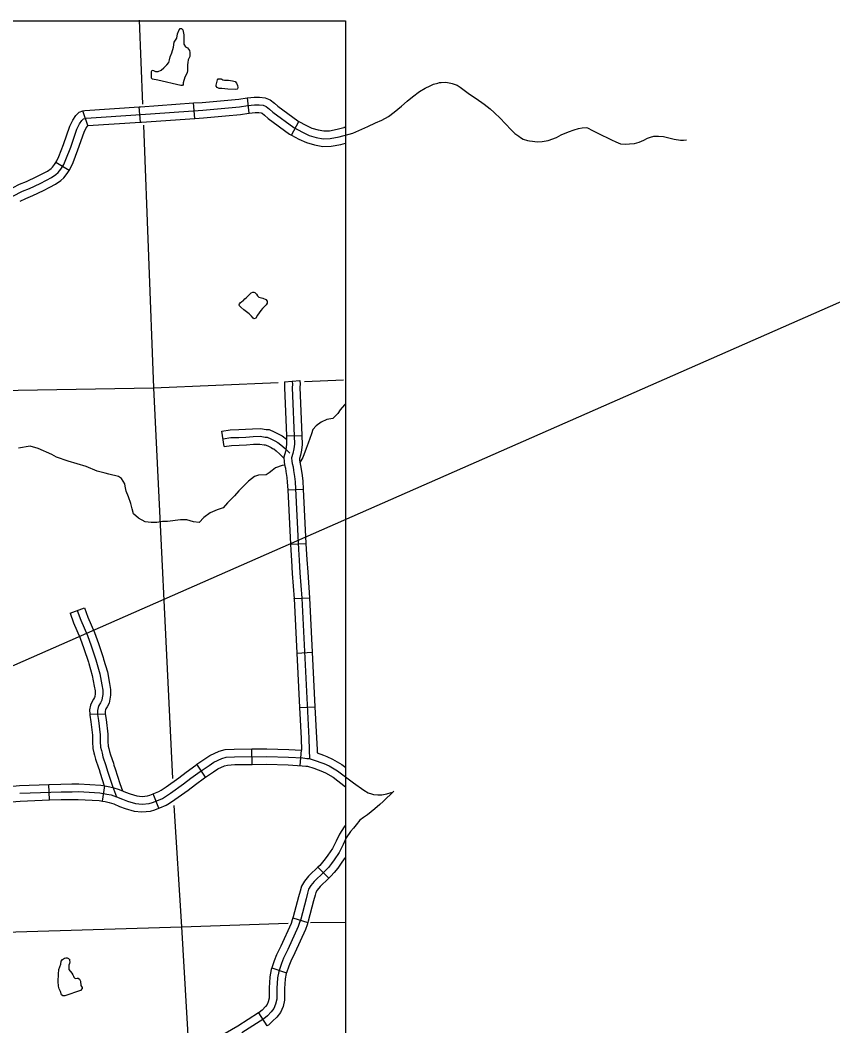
# Model space of a CAD drawing. Extents: x -5566 to 1759129, y -3726 to 731467.
# Drawn here: x -4470.6 to -4410.8, y 438 to 512 of the extents above; entities that cross this region are included whole.
import ezdxf

# ---------------------------------------------------------------- set-up
doc = ezdxf.new("R2010")
doc.units = 0
doc.layers.add('Default', color=7, linetype='Continuous')
doc.layers.add('R_No Plot', color=7, linetype='Continuous')

msp = doc.modelspace()

# ---------------------------------------------------------------- linework, layer by layer
at = {"layer": 'Default'}
for p, q in [((-4457.709, 504.802), (-4457.789, 505.938)), ((-4453.693, 505.182), (-4453.822, 506.314)), ((-4465.562, 504.271), (-4465.931, 505.349)), ((-4461.711, 504.521), (-4461.786, 505.658)), ((-4450.58, 503.568), (-4450.038, 504.57)), ((-4446.602, 504.042), (-4446.631, 504.153)), ((-4466.955, 500.956), (-4467.921, 501.559)), ((-4451.115, 485.401), (-4449.98, 485.504)), ((-4455.549, 480.654), (-4455.704, 481.782)), ((-4450.966, 481.424), (-4449.828, 481.468)), ((-4450.867, 477.451), (-4449.729, 477.509)), ((-4450.665, 473.447), (-4449.527, 473.504)), ((-4450.394, 469.447), (-4449.256, 469.503)), ((-4466.885, 468.384), (-4465.813, 468.771)), ((-4450.196, 465.442), (-4449.058, 465.498)), ((-4449.998, 461.437), (-4448.86, 461.493)), ((-4465.434, 460.933), (-4464.295, 460.963)), ((-4453.491, 457.242), (-4453.502, 458.381)), ((-4449.943, 457.156), (-4449.844, 458.291)), ((-4456.926, 456.301), (-4457.555, 457.25)), ((-4468.393, 454.628), (-4468.436, 455.766)), ((-4464.505, 454.539), (-4464.318, 455.663)), ((-4460.345, 454.018), (-4460.771, 455.075)), ((-4448.64, 449.683), (-4447.835, 448.877)), ((-4450.479, 445.946), (-4449.394, 445.6)), ((-4452.037, 442.264), (-4450.956, 441.906)), ((-4453.005, 438.953), (-4452.391, 437.994))]:
    msp.add_line(p, q, dxfattribs=at)
for points in [[(-4461.787, 512.037), (-4461.548, 505.843)], [(-4459.51, 509.342), (-4459.381, 509.617), (-4459.281, 510.038), (-4459.217, 510.414), (-4459.033, 510.716), (-4458.969, 511.027), (-4458.859, 511.33), (-4458.786, 511.421), (-4458.685, 511.421), (-4458.576, 511.32), (-4458.521, 510.963), (-4458.502, 510.615), (-4458.502, 510.258), (-4458.383, 510.066), (-4458.237, 510.002), (-4458.081, 509.809), (-4458.072, 509.653), (-4458.072, 509.37), (-4458.182, 509.104)], [(-4458.182, 509.104), (-4458.228, 508.912), (-4458.237, 508.747), (-4458.237, 508.628), (-4458.237, 508.49), (-4458.237, 508.325), (-4458.273, 508.16), (-4458.429, 507.84), (-4458.548, 507.409), (-4458.548, 507.3), (-4458.603, 507.226), (-4458.722, 507.226), (-4460.416, 507.611), (-4460.81, 507.693), (-4460.892, 507.767), (-4460.892, 507.867), (-4460.892, 508.041), (-4460.892, 508.179), (-4460.892, 508.261), (-4460.837, 508.344), (-4460.746, 508.335), (-4460.599, 508.261), (-4460.407, 508.261), (-4460.178, 508.353), (-4459.986, 508.536), (-4459.766, 508.756), (-4459.619, 508.921), (-4459.555, 509.104), (-4459.51, 509.342)], [(-4471.104, 499.066), (-4470.375, 499.434), (-4469.862, 499.643), (-4469.08, 500.011), (-4468.626, 500.247), (-4468.244, 500.441), (-4467.925, 500.67), (-4467.752, 500.823), (-4467.557, 501.066), (-4467.349, 501.4), (-4467.182, 501.775), (-4466.837, 502.674), (-4466.38, 504.002), (-4466.194, 504.393), (-4466.017, 504.639), (-4465.894, 504.76), (-4465.685, 504.831), (-4461.668, 505.095), (-4457.103, 505.415), (-4455.49, 505.562), (-4454.411, 505.662), (-4453.789, 505.745), (-4453.304, 505.8), (-4452.965, 505.8), (-4452.68, 505.769), (-4452.457, 505.675), (-4452.217, 505.48), (-4451.958, 505.25), (-4450.422, 504.13), (-4449.789, 503.788), (-4449.291, 503.553), (-4448.762, 503.4), (-4448.248, 503.304), (-4447.739, 503.315), (-4447.091, 503.443), (-4446.067, 503.711), (-4444.977, 504.197), (-4444.401, 504.472), (-4443.933, 504.679), (-4443.439, 504.948), (-4443.035, 505.251), (-4442.482, 505.708), (-4442.079, 506.061), (-4441.677, 506.4), (-4441.159, 506.771), (-4440.756, 507.036), (-4440.39, 507.197), (-4440.134, 507.316), (-4439.813, 507.403), (-4439.698, 507.437), (-4439.584, 507.453), (-4439.227, 507.462), (-4438.861, 507.403), (-4438.759, 507.368), (-4438.403, 507.242), (-4438.168, 507.096), (-4437.876, 506.886), (-4437.491, 506.583), (-4437.007, 506.262), (-4436.4, 505.839), (-4435.967, 505.515), (-4435.672, 505.244), (-4435.199, 504.792), (-4434.887, 504.453), (-4434.386, 503.918), (-4434.146, 503.693), (-4433.871, 503.492)], [(-4455.269, 506.958), (-4455.714, 506.996), (-4455.903, 507.015), (-4456.054, 507.072), (-4456.13, 507.167), (-4456.13, 507.252), (-4456.036, 507.63), (-4455.988, 507.706), (-4455.856, 507.725), (-4455.771, 507.725), (-4455.705, 507.696), (-4455.638, 507.64), (-4455.506, 507.621), (-4455.232, 507.611)], [(-4455.232, 507.611), (-4454.92, 507.573), (-4454.73, 507.517), (-4454.636, 507.403), (-4454.551, 507.233), (-4454.541, 507.072), (-4454.56, 506.968), (-4454.598, 506.949), (-4454.693, 506.921), (-4455.269, 506.958)], [(-4461.786, 505.658), (-4461.707, 505.663), (-4457.789, 505.938)], [(-4457.789, 505.938), (-4457.149, 505.983), (-4455.542, 506.129), (-4454.475, 506.228), (-4453.858, 506.31), (-4453.822, 506.314)], [(-4453.822, 506.314), (-4453.336, 506.369), (-4452.934, 506.369), (-4452.537, 506.327), (-4452.161, 506.169), (-4451.848, 505.914), (-4451.6, 505.694), (-4450.117, 504.612), (-4450.038, 504.57)], [(-4467.921, 501.559), (-4467.853, 501.667), (-4467.709, 501.993), (-4467.372, 502.869), (-4466.908, 504.218), (-4466.686, 504.684), (-4466.45, 505.012), (-4466.2, 505.257), (-4465.931, 505.349)], [(-4465.931, 505.349), (-4465.797, 505.395), (-4461.786, 505.658)], [(-4457.709, 504.802), (-4457.058, 504.847), (-4455.438, 504.994), (-4454.348, 505.096), (-4453.719, 505.18), (-4453.694, 505.182)], [(-4453.693, 505.182), (-4453.271, 505.23), (-4452.995, 505.23), (-4452.824, 505.212), (-4452.753, 505.182), (-4452.586, 505.046), (-4452.315, 504.806), (-4450.726, 503.647), (-4450.58, 503.568)], [(-4466.955, 500.956), (-4466.845, 501.132), (-4466.656, 501.557), (-4466.302, 502.479), (-4465.851, 503.787), (-4465.702, 504.102), (-4465.585, 504.263), (-4465.562, 504.271)], [(-4465.572, 504.268), (-4461.711, 504.521)], [(-4461.711, 504.521), (-4461.63, 504.526), (-4457.709, 504.802)], [(-4461.489, 504.314), (-4460.742, 484.969)], [(-4450.038, 504.57), (-4449.532, 504.296), (-4449.09, 504.088), (-4448.631, 503.955), (-4448.201, 503.875), (-4447.801, 503.883), (-4447.219, 503.999), (-4446.631, 504.153)], [(-4450.58, 503.568), (-4450.046, 503.279), (-4449.493, 503.019), (-4448.894, 502.845), (-4448.294, 502.734), (-4447.678, 502.746), (-4446.963, 502.888), (-4446.603, 502.982)], [(-4446.631, 504.153), (-4446.734, 504.125)], [(-4433.871, 503.492), (-4433.73, 503.391), (-4433.532, 503.281), (-4433.23, 503.18), (-4433.067, 503.152), (-4432.85, 503.116), (-4432.516, 503.085), (-4432.132, 503.098), (-4431.701, 503.18), (-4431.097, 503.4), (-4430.749, 503.583), (-4430.2, 503.821), (-4429.797, 503.968), (-4429.458, 504.052), (-4429.21, 504.103), (-4428.909, 504.124), (-4428.806, 504.098), (-4428.439, 503.921), (-4428.057, 503.719), (-4427.037, 503.228), (-4426.733, 503.068), (-4426.369, 502.937), (-4426.026, 502.9), (-4425.728, 502.918), (-4425.34, 502.964), (-4424.994, 503.064), (-4424.674, 503.195), (-4424.4, 503.35), (-4424.172, 503.423), (-4423.916, 503.497), (-4423.578, 503.504), (-4423.21, 503.481), (-4422.42, 503.267), (-4421.975, 503.198), (-4421.742, 503.198), (-4421.526, 503.216)], [(-4471.07, 499.722), (-4470.611, 499.953), (-4470.09, 500.165), (-4469.333, 500.521), (-4468.887, 500.753), (-4468.541, 500.929), (-4468.28, 501.117), (-4468.165, 501.218), (-4468.023, 501.396), (-4467.921, 501.559)], [(-4470.556, 498.705), (-4470.14, 498.915), (-4469.633, 499.121), (-4468.827, 499.5), (-4468.365, 499.74), (-4467.947, 499.953), (-4467.57, 500.224), (-4467.338, 500.429), (-4467.092, 500.736), (-4466.955, 500.956)], [(-4813.973, 313.686), (-4397.101, 497.071), (-4397.101, 497.071)], [(-4453.888, 491.626), (-4453.682, 491.844), (-4453.552, 491.962), (-4453.44, 492.02), (-4453.358, 492.02), (-4453.275, 491.973), (-4453.175, 491.855), (-4453.093, 491.732), (-4452.981, 491.643), (-4452.704, 491.561), (-4452.468, 491.466), (-4452.386, 491.349), (-4452.386, 491.301), (-4452.386, 491.201), (-4452.456, 491.089), (-4452.733, 490.812)], [(-4452.733, 490.812), (-4452.845, 490.665), (-4453.093, 490.323), (-4453.205, 490.105), (-4453.34, 490.058), (-4453.417, 490.087), (-4453.535, 490.246), (-4453.705, 490.406), (-4454.1, 490.712), (-4454.318, 490.895), (-4454.406, 490.995), (-4454.436, 491.077), (-4454.418, 491.148), (-4454.359, 491.219), (-4454.253, 491.319), (-4454.153, 491.378), (-4454.012, 491.519), (-4453.888, 491.626)], [(-4460.742, 484.969), (-4451.578, 485.359)], [(-4451.115, 485.401), (-4451.096, 485.194), (-4451.103, 485.001), (-4450.966, 481.424)], [(-4450.548, 485.452), (-4450.526, 485.21), (-4450.533, 485.003), (-4450.373, 480.819), (-4450.418, 480.477), (-4450.486, 480.136), (-4450.578, 479.815), (-4450.555, 479.576), (-4450.532, 479.404), (-4450.475, 479.153), (-4450.441, 478.891), (-4450.361, 478.446), (-4450.327, 478.058), (-4450.075, 473.055), (-4450.029, 472.286), (-4449.967, 471.351), (-4449.825, 469.478), (-4449.315, 459.168), (-4449.276, 458.318), (-4449.252, 457.657)], [(-4449.98, 485.504), (-4449.955, 485.226), (-4449.963, 485.004), (-4449.828, 481.468)], [(-4449.636, 485.441), (-4446.752, 485.564)], [(-4500.619, 484.291), (-4460.742, 484.969)], [(-4460.742, 484.969), (-4459.345, 456.207)], [(-4446.613, 483.78), (-4446.691, 483.72), (-4446.999, 483.346), (-4447.19, 483.069), (-4447.544, 482.708), (-4447.981, 482.625), (-4448.396, 482.436), (-4448.778, 482.18), (-4449.007, 481.901), (-4449.128, 481.582), (-4449.359, 480.883), (-4449.499, 480.495), (-4449.755, 479.848), (-4449.964, 479.473)], [(-4455.704, 481.782), (-4455.095, 481.866), (-4454.474, 481.89), (-4453.969, 481.912), (-4453.451, 481.945), (-4452.871, 481.972), (-4452.458, 481.91), (-4452.243, 481.892), (-4451.864, 481.722), (-4451.558, 481.577), (-4451.429, 481.506)], [(-4455.627, 481.218), (-4455.045, 481.298), (-4454.451, 481.321), (-4453.938, 481.344), (-4453.419, 481.376), (-4452.9, 481.401), (-4452.524, 481.344), (-4452.387, 481.332), (-4452.102, 481.205), (-4451.817, 481.07), (-4451.589, 480.944), (-4451.361, 480.773), (-4451.064, 480.511), (-4450.71, 480.168)], [(-4451.429, 481.506), (-4451.279, 481.424), (-4450.957, 481.182)], [(-4450.966, 481.424), (-4450.944, 480.846), (-4450.98, 480.57), (-4451.04, 480.27), (-4451.155, 479.868), (-4451.121, 479.511), (-4451.094, 479.303), (-4451.037, 479.053), (-4451.004, 478.804), (-4450.926, 478.371), (-4450.895, 478.019), (-4450.867, 477.451)], [(-4449.828, 481.468), (-4449.802, 480.792), (-4449.856, 480.383), (-4449.932, 480.002), (-4450.001, 479.762), (-4449.989, 479.64), (-4449.971, 479.505), (-4449.914, 479.253), (-4449.878, 478.978), (-4449.796, 478.521), (-4449.759, 478.097), (-4449.729, 477.509)], [(-4451.086, 479.269), (-4451.285, 479.245), (-4451.776, 479.085), (-4452.018, 478.883), (-4452.243, 478.697), (-4452.448, 478.562), (-4453.007, 478.537), (-4453.315, 478.446), (-4453.749, 478.104), (-4454.467, 477.374), (-4454.775, 477.005), (-4455.303, 476.489), (-4455.614, 476.126), (-4456.062, 475.974), (-4456.575, 475.757), (-4457.044, 475.413), (-4457.383, 475.06), (-4457.811, 475.099), (-4458.282, 475.258), (-4458.744, 475.243), (-4459.718, 475.117), (-4460.083, 475.122), (-4460.504, 475.054), (-4460.907, 475.049), (-4461.366, 475.11), (-4461.841, 475.361), (-4462.223, 475.693), (-4462.308, 476.048), (-4462.412, 476.462), (-4462.578, 476.942), (-4462.752, 477.369), (-4462.824, 477.735), (-4462.86, 477.9), (-4463.093, 478.302), (-4463.316, 478.445), (-4464.038, 478.613), (-4464.298, 478.677), (-4464.883, 478.838), (-4465.692, 479.178), (-4467.023, 479.561), (-4467.877, 479.857), (-4468.23, 480.068), (-4469.238, 480.491), (-4469.818, 480.683), (-4470.675, 480.536)], [(-4455.549, 480.654), (-4454.995, 480.73), (-4454.427, 480.752), (-4453.908, 480.775), (-4453.388, 480.807), (-4452.93, 480.829), (-4452.59, 480.778), (-4452.531, 480.773), (-4452.34, 480.687), (-4452.076, 480.562), (-4451.978, 480.508)], [(-4451.978, 480.508), (-4451.898, 480.465), (-4451.721, 480.331), (-4451.451, 480.093), (-4451.149, 479.8)], [(-4450.867, 477.451), (-4450.665, 473.447)], [(-4449.729, 477.509), (-4449.527, 473.504)], [(-4450.665, 473.447), (-4450.644, 473.024), (-4450.597, 472.25), (-4450.535, 471.31), (-4450.394, 469.442), (-4450.394, 469.447)], [(-4449.527, 473.504), (-4449.506, 473.086), (-4449.46, 472.322), (-4449.398, 471.391), (-4449.257, 469.513), (-4449.256, 469.503)], [(-4450.394, 469.447), (-4450.196, 465.442)], [(-4449.256, 469.503), (-4449.058, 465.498)], [(-4465.813, 468.771), (-4465.563, 468.077), (-4465.081, 466.949), (-4464.786, 466.155), (-4464.448, 465.111), (-4464.41, 464.981)], [(-4466.885, 468.384), (-4466.623, 467.66), (-4466.139, 466.526), (-4465.862, 465.781), (-4465.537, 464.775), (-4465.503, 464.66)], [(-4466.349, 468.577), (-4466.093, 467.868), (-4465.61, 466.737), (-4465.324, 465.968), (-4464.992, 464.943), (-4464.691, 463.917), (-4464.54, 463.103), (-4464.472, 462.711), (-4464.472, 462.394), (-4464.51, 462.153), (-4464.548, 461.964), (-4464.653, 461.776), (-4464.766, 461.58), (-4464.819, 461.436), (-4464.872, 461.21), (-4464.864, 460.923), (-4464.789, 460.471), (-4464.661, 459.432), (-4464.661, 458.926), (-4464.646, 458.504), (-4464.578, 458.255), (-4464.525, 458.067), (-4464.465, 457.795), (-4464.238, 457.169), (-4464.118, 456.753), (-4463.764, 455.644), (-4463.455, 454.868)], [(-4450.196, 465.442), (-4449.998, 461.437)], [(-4449.058, 465.498), (-4448.86, 461.493)], [(-4465.503, 464.66), (-4465.245, 463.785), (-4465.101, 463.002), (-4465.042, 462.662), (-4465.042, 462.438), (-4465.071, 462.252), (-4465.088, 462.164), (-4465.148, 462.057), (-4465.284, 461.822), (-4465.366, 461.6), (-4465.443, 461.268), (-4465.434, 460.933)], [(-4464.41, 464.981), (-4464.136, 464.05), (-4463.979, 463.203), (-4463.903, 462.76), (-4463.903, 462.35), (-4463.949, 462.053), (-4464.007, 461.764), (-4464.158, 461.494), (-4464.248, 461.337), (-4464.272, 461.273), (-4464.3, 461.152), (-4464.295, 460.963)], [(-4449.998, 461.437), (-4449.884, 459.141), (-4449.844, 458.291)], [(-4448.86, 461.493), (-4448.747, 459.196), (-4448.706, 458.341), (-4448.697, 458.085)], [(-4465.434, 460.933), (-4465.432, 460.869), (-4465.353, 460.389), (-4465.23, 459.397), (-4465.23, 458.916), (-4465.212, 458.418), (-4465.127, 458.104), (-4465.078, 457.928), (-4465.013, 457.636), (-4464.78, 456.993), (-4464.743, 456.863)], [(-4464.296, 460.978), (-4464.225, 460.553), (-4464.091, 459.467), (-4464.091, 458.937), (-4464.079, 458.59), (-4464.029, 458.407), (-4463.972, 458.205), (-4463.916, 457.955), (-4463.696, 457.346), (-4463.649, 457.18)], [(-4457.555, 457.25), (-4456.962, 457.644), (-4456.585, 457.902), (-4455.9, 458.224), (-4455.475, 458.33), (-4454.803, 458.368), (-4453.502, 458.381)], [(-4453.502, 458.381), (-4452.407, 458.391), (-4450.791, 458.345), (-4449.844, 458.291)], [(-4470.578, 455.117), (-4467.548, 455.23), (-4466.738, 455.236), (-4466.259, 455.238), (-4464.683, 455.147), (-4464.186, 455.064), (-4463.869, 454.996), (-4463.455, 454.868), (-4463.017, 454.679), (-4462.65, 454.528), (-4462.067, 454.367), (-4461.588, 454.321), (-4461.064, 454.367), (-4460.826, 454.438), (-4460.494, 454.572), (-4460.083, 454.743), (-4459.863, 454.88), (-4459.498, 455.126), (-4458.532, 455.804), (-4457.984, 456.226), (-4457.312, 456.728), (-4456.643, 457.171), (-4456.301, 457.407), (-4455.708, 457.685), (-4455.389, 457.765), (-4454.784, 457.799), (-4452.412, 457.822), (-4450.815, 457.776), (-4449.765, 457.716), (-4449.451, 457.689), (-4449.287, 457.668), (-4448.762, 457.502), (-4448.432, 457.383), (-4448.208, 457.306), (-4447.821, 457.132), (-4447.211, 456.772), (-4446.037, 455.882), (-4445.261, 455.352), (-4444.953, 455.146), (-4444.702, 455.066), (-4444.565, 455.038), (-4444.24, 454.998), (-4443.938, 455.009), (-4443.573, 455.066), (-4443.242, 455.181), (-4443.234, 455.185)], [(-4448.697, 458.085), (-4448.242, 457.92), (-4447.998, 457.836), (-4447.559, 457.638), (-4446.894, 457.246), (-4446.599, 457.023)], [(-4464.743, 456.863), (-4464.663, 456.587), (-4464.37, 455.672)], [(-4463.649, 457.18), (-4463.573, 456.919), (-4463.227, 455.836), (-4463.012, 455.297)], [(-4460.771, 455.075), (-4460.709, 455.099), (-4460.345, 455.251), (-4460.172, 455.358), (-4459.821, 455.595), (-4458.87, 456.263), (-4458.329, 456.68), (-4457.639, 457.194), (-4457.555, 457.25)], [(-4456.926, 456.301), (-4456.325, 456.699), (-4456.017, 456.911), (-4455.516, 457.146), (-4455.303, 457.199), (-4454.765, 457.23), (-4453.491, 457.242)], [(-4453.491, 457.242), (-4452.417, 457.252), (-4450.84, 457.207), (-4449.806, 457.148), (-4449.539, 457.125)], [(-4449.539, 457.125), (-4449.512, 457.122), (-4449.41, 457.109), (-4448.945, 456.963), (-4448.621, 456.845), (-4448.418, 456.776), (-4448.084, 456.625), (-4447.529, 456.298), (-4446.607, 455.6)], [(-4460.345, 454.018), (-4460.278, 454.045), (-4459.821, 454.235), (-4459.553, 454.402), (-4459.175, 454.657), (-4458.194, 455.345), (-4457.64, 455.773), (-4456.984, 456.262), (-4456.926, 456.301)], [(-4472.625, 455.124), (-4472.361, 455.284), (-4472.128, 455.401), (-4471.873, 455.508), (-4471.357, 455.621), (-4470.613, 455.685), (-4468.436, 455.766)], [(-4468.436, 455.766), (-4467.561, 455.799), (-4466.741, 455.806), (-4466.243, 455.807), (-4464.62, 455.713), (-4464.318, 455.663)], [(-4464.318, 455.663), (-4464.079, 455.623), (-4463.725, 455.547), (-4463.257, 455.403), (-4462.796, 455.204), (-4462.465, 455.067), (-4461.964, 454.929), (-4461.586, 454.893), (-4461.172, 454.929), (-4461.014, 454.976), (-4460.771, 455.075)], [(-4468.393, 454.628), (-4467.535, 454.66), (-4466.734, 454.667), (-4466.274, 454.668), (-4464.747, 454.58), (-4464.505, 454.539)], [(-4443.048, 455.271), (-4443.842, 454.515), (-4444.098, 454.285), (-4444.463, 453.977), (-4444.993, 453.533), (-4445.279, 453.343), (-4445.558, 453.127), (-4445.84, 452.791), (-4446.036, 452.555), (-4446.255, 452.297), (-4446.56, 451.827), (-4446.788, 451.342), (-4447.077, 450.77), (-4447.453, 450.229), (-4447.645, 449.951), (-4447.874, 449.664), (-4448.103, 449.414), (-4448.456, 449.062), (-4448.667, 448.865), (-4448.91, 448.63), (-4449.161, 448.317), (-4449.333, 448.051), (-4449.403, 447.769), (-4449.513, 447.346), (-4449.91, 445.854)], [(-4472.035, 454.15), (-4471.81, 454.286), (-4471.651, 454.365), (-4471.528, 454.417), (-4471.185, 454.492), (-4470.543, 454.548), (-4468.393, 454.628)], [(-4464.505, 454.539), (-4464.292, 454.504), (-4464.013, 454.444), (-4463.652, 454.332), (-4463.239, 454.154), (-4462.835, 453.988), (-4462.171, 453.804), (-4461.591, 453.749), (-4460.956, 453.804), (-4460.637, 453.901), (-4460.345, 454.018)], [(-4459.235, 454.214), (-4458.679, 445.274)], [(-4446.603, 452.767), (-4446.713, 452.638), (-4447.06, 452.105), (-4447.3, 451.591), (-4447.568, 451.062), (-4447.922, 450.553), (-4448.103, 450.29), (-4448.306, 450.035), (-4448.515, 449.809), (-4448.64, 449.683)], [(-4446.662, 450.37), (-4446.985, 449.905), (-4447.187, 449.611), (-4447.441, 449.293), (-4447.692, 449.02), (-4447.835, 448.877)], [(-4448.64, 449.683), (-4448.851, 449.472), (-4449.059, 449.279), (-4449.332, 449.014), (-4449.623, 448.65), (-4449.863, 448.281), (-4449.955, 447.909), (-4450.064, 447.49), (-4450.457, 446.014), (-4450.479, 445.946)], [(-4447.835, 448.877), (-4448.06, 448.652), (-4448.275, 448.452), (-4448.488, 448.246), (-4448.698, 447.984), (-4448.803, 447.821), (-4448.851, 447.628), (-4448.962, 447.201), (-4449.364, 445.694), (-4449.394, 445.6)], [(-4449.91, 445.854), (-4449.987, 445.614), (-4450.089, 445.312), (-4450.868, 443.612), (-4451.169, 442.986), (-4451.329, 442.591), (-4451.526, 441.996), (-4451.612, 441.534), (-4451.643, 441.119), (-4451.667, 440.799), (-4451.664, 439.959), (-4451.753, 439.583), (-4451.878, 439.277), (-4452.09, 439.027), (-4452.364, 438.745), (-4452.631, 438.516), (-4454.243, 437.484)], [(-4450.479, 445.946), (-4450.528, 445.792), (-4450.619, 445.522), (-4451.384, 443.854), (-4451.69, 443.217), (-4451.864, 442.788), (-4452.037, 442.264)], [(-4483.905, 444.526), (-4458.679, 445.274)], [(-4458.679, 445.274), (-4450.841, 445.555)], [(-4458.679, 445.274), (-4458.138, 436.027), (-4458.097, 435.096)], [(-4449.394, 445.6), (-4449.446, 445.436), (-4449.559, 445.101), (-4450.352, 443.37), (-4450.647, 442.755), (-4450.794, 442.395), (-4450.956, 441.906)], [(-4449.18, 445.615), (-4446.583, 445.64), (-4446.583, 445.64)], [(-4467.762, 441.252), (-4467.74, 441.805), (-4467.704, 442.147), (-4467.573, 442.547), (-4467.529, 442.759), (-4467.427, 442.875), (-4467.296, 442.977), (-4467.187, 442.999), (-4467.107, 442.999), (-4466.991, 442.962), (-4466.903, 442.853), (-4466.911, 442.809), (-4466.91, 442.698), (-4466.924, 442.589), (-4466.962, 442.475), (-4466.983, 442.329), (-4466.976, 442.133), (-4466.758, 441.863), (-4466.678, 441.762), (-4466.627, 441.645), (-4466.598, 441.58), (-4466.496, 441.478)], [(-4452.037, 442.264), (-4452.079, 442.139), (-4452.178, 441.608), (-4452.211, 441.161), (-4452.236, 440.819), (-4452.234, 440.025), (-4452.297, 439.758), (-4452.371, 439.576), (-4452.512, 439.41), (-4452.754, 439.161), (-4452.971, 438.975), (-4453.005, 438.953)], [(-4466.496, 441.478), (-4466.351, 441.5), (-4466.285, 441.5), (-4466.183, 441.441), (-4466.103, 441.289), (-4466.089, 440.976), (-4465.994, 440.83), (-4465.994, 440.787), (-4465.994, 440.736), (-4466.125, 440.605), (-4467.267, 440.204), (-4467.42, 440.212), (-4467.5, 440.284), (-4467.587, 440.532), (-4467.674, 440.728), (-4467.725, 440.91), (-4467.762, 441.252)], [(-4450.956, 441.906), (-4450.973, 441.854), (-4451.046, 441.46), (-4451.075, 441.076), (-4451.097, 440.779), (-4451.094, 439.894), (-4451.209, 439.409), (-4451.385, 438.979), (-4451.667, 438.644), (-4451.974, 438.329), (-4452.29, 438.058), (-4452.391, 437.994)], [(-4453.005, 438.953), (-4454.539, 437.97), (-4455.477, 437.43), (-4456.078, 436.998), (-4456.308, 436.811), (-4456.428, 436.704)]]:
    msp.add_lwpolyline(points, dxfattribs=at)
at = {"layer": 'R_No Plot'}
msp.add_lwpolyline([(-5018.988, 168.239), (-5018.988, 511.979), (-4446.603, 511.979), (-4446.603, 160.504), (-4913.433, 160.504)], dxfattribs=at)

doc.saveas('drawing.dxf')
